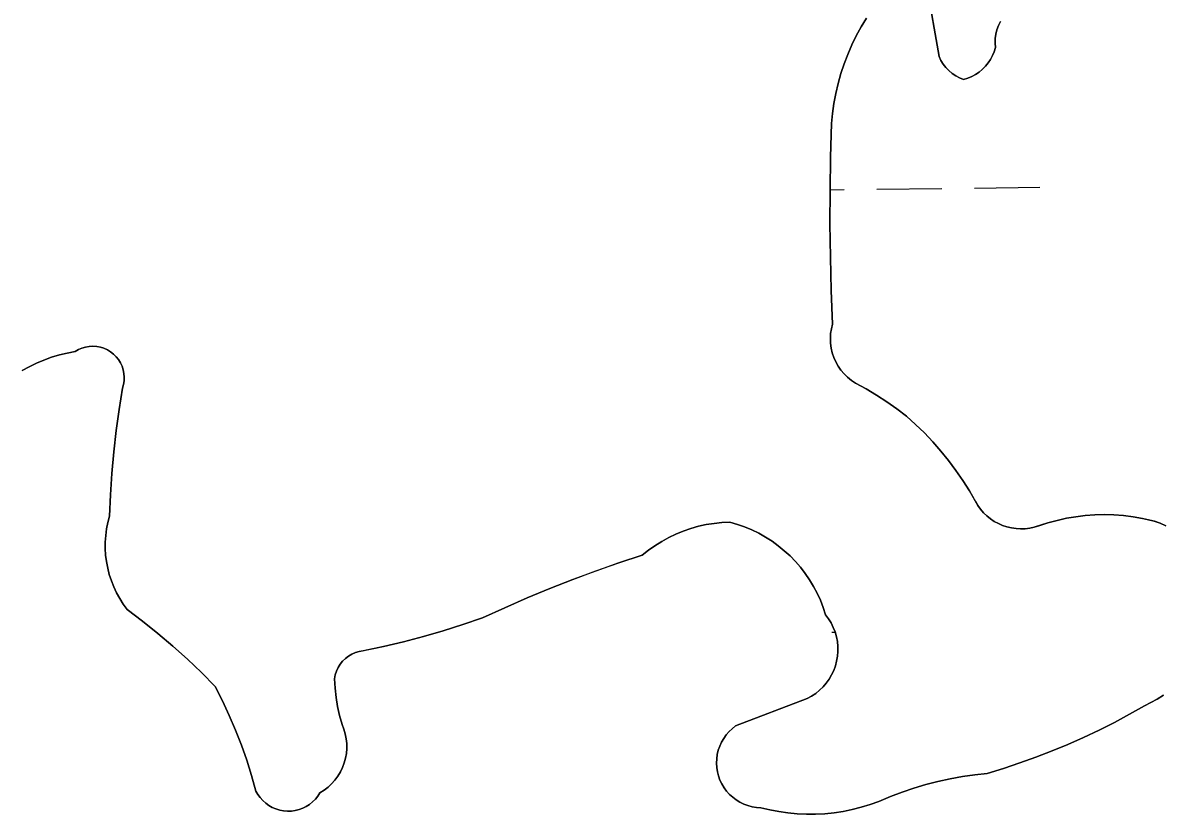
# Model space of a CAD drawing. Extents: x 3684037 to 3722149, y 433263 to 459021.
# Drawn here: x 3710071 to 3710631, y 454260 to 454649 of the extents above; entities that cross this region are included whole.
import ezdxf

# ---------------------------------------------------------------- set-up
doc = ezdxf.new("R2010")
doc.units = 0
doc.layers.add('V-TOPO-SHOR', color=7, linetype='Continuous')
doc.layers.add('V-WETL-SWMP', color=7, linetype='Continuous')

msp = doc.modelspace()

# ---------------------------------------------------------------- linework, layer by layer
at = {"layer": 'V-TOPO-SHOR'}
for points in [[(3710551.23, 454649.35), (3710550.24, 454647.37), (3710549.47, 454645.31), (3710548.93, 454643.17), (3710548.61, 454640.98), (3710548.54, 454638.78), (3710548.7, 454636.58), (3710548.08, 454634.57), (3710547.27, 454632.63), (3710546.28, 454630.77), (3710545.11, 454629.02), (3710543.78, 454627.39), (3710542.3, 454625.9), (3710540.68, 454624.56), (3710538.93, 454623.38), (3710537.08, 454622.38), (3710535.15, 454621.56), (3710533.14, 454620.93), (3710531.16, 454621.71), (3710529.28, 454622.7), (3710527.51, 454623.88), (3710525.88, 454625.25), (3710524.4, 454626.78), (3710523.09, 454628.45), (3710521.97, 454630.26), (3710521.05, 454632.18), (3710515.01, 454666.78)], [(3710485.39, 454651.07), (3710482.81, 454646.78), (3710480.43, 454642.37), (3710478.24, 454637.86), (3710476.26, 454633.26), (3710474.48, 454628.57), (3710472.92, 454623.82), (3710471.56, 454618.99), (3710470.43, 454614.11), (3710469.5, 454609.19), (3710468.8, 454604.23), (3710468.32, 454599.24), (3710467.83, 454582.85), (3710467.56, 454566.45), (3710467.53, 454550.05), (3710467.72, 454533.65), (3710468.14, 454517.26), (3710468.79, 454500.87), (3710468.21, 454498.55), (3710467.85, 454496.18), (3710467.72, 454493.8), (3710467.81, 454491.41), (3710468.13, 454489.04), (3710468.67, 454486.71), (3710469.43, 454484.44), (3710470.4, 454482.26), (3710471.57, 454480.17), (3710472.93, 454478.21), (3710474.47, 454476.38), (3710476.18, 454474.71), (3710478.04, 454473.21)], [(3710112.09, 454397.06), (3710112.5, 454400.25), (3710113.1, 454403.42), (3710113.91, 454406.53), (3710114.41, 454417.05), (3710115.14, 454427.56), (3710116.1, 454438.05), (3710117.28, 454448.52), (3710118.7, 454458.95), (3710120.34, 454469.36), (3710120.85, 454471.13), (3710121.14, 454472.94), (3710121.21, 454474.78), (3710121.07, 454476.62), (3710120.71, 454478.42), (3710120.14, 454480.17), (3710119.37, 454481.84), (3710118.4, 454483.4), (3710117.25, 454484.84), (3710115.94, 454486.14), (3710114.49, 454487.26), (3710112.91, 454488.21), (3710111.24, 454488.97), (3710109.48, 454489.52), (3710107.67, 454489.86), (3710105.83, 454489.98), (3710104, 454489.88), (3710102.18, 454489.56), (3710100.42, 454489.03), (3710098.73, 454488.3), (3710097.15, 454487.37), (3710093.23, 454486.63), (3710089.35, 454485.68), (3710085.54, 454484.54), (3710081.78, 454483.19), (3710078.11, 454481.64), (3710074.52, 454479.91), (3710071.03, 454477.98)], [(3710478.04, 454473.21), (3710480.03, 454471.88), (3710485.27, 454468.98), (3710490.4, 454465.9), (3710495.42, 454462.64), (3710500.33, 454459.22), (3710505.13, 454455.63), (3710509.59, 454451.6), (3710513.9, 454447.4), (3710518.03, 454443.03), (3710521.98, 454438.5), (3710525.76, 454433.82), (3710529.34, 454428.99), (3710532.74, 454424.03), (3710535.93, 454418.93), (3710538.92, 454413.71), (3710540.08, 454411.77), (3710541.41, 454409.93), (3710542.9, 454408.22), (3710544.53, 454406.65), (3710546.29, 454405.23), (3710548.17, 454403.97), (3710550.16, 454402.88), (3710552.24, 454401.98), (3710554.39, 454401.26), (3710556.59, 454400.73), (3710558.83, 454400.4), (3710561.09, 454400.27), (3710563.36, 454400.35), (3710565.61, 454400.62), (3710567.82, 454401.09), (3710569.99, 454401.75), (3710574.45, 454403.22), (3710578.97, 454404.46), (3710583.56, 454405.48), (3710588.18, 454406.28), (3710592.84, 454406.84), (3710597.53, 454407.18), (3710602.22, 454407.28), (3710606.91, 454407.16), (3710611.59, 454406.8), (3710616.25, 454406.21), (3710620.87, 454405.4), (3710623.82, 454404.81), (3710626.71, 454404.02), (3710629.55, 454403.04), (3710632.32, 454401.86)], [(3710526.47, 454277.6), (3710520.49, 454276.27), (3710514.56, 454274.73), (3710508.69, 454272.99), (3710502.89, 454271.03), (3710497.16, 454268.86), (3710491.51, 454266.49), (3710487.24, 454264.96), (3710482.9, 454263.63), (3710478.49, 454262.51), (3710474.04, 454261.61), (3710469.55, 454260.93), (3710465.04, 454260.47), (3710460.5, 454260.23), (3710455.96, 454260.21), (3710451.43, 454260.41), (3710446.91, 454260.83), (3710442.41, 454261.47), (3710437.95, 454262.33), (3710433.54, 454263.41), (3710431.41, 454263.55), (3710429.31, 454263.89), (3710427.25, 454264.44), (3710425.25, 454265.18), (3710423.33, 454266.11), (3710421.51, 454267.22), (3710419.81, 454268.5), (3710418.24, 454269.94), (3710416.82, 454271.52), (3710415.55, 454273.24), (3710414.46, 454275.07), (3710413.54, 454277), (3710412.82, 454279), (3710412.3, 454281.07), (3710411.97, 454283.17), (3710411.85, 454285.3), (3710411.94, 454287.43), (3710412.24, 454289.54), (3710412.73, 454291.61), (3710413.42, 454293.63), (3710414.31, 454295.57), (3710415.38, 454297.41), (3710416.62, 454299.15), (3710418.02, 454300.75), (3710419.57, 454302.21), (3710421.25, 454303.52), (3710456.41, 454317.05), (3710458.53, 454318.21), (3710460.53, 454319.55), (3710462.4, 454321.07), (3710464.14, 454322.75), (3710465.71, 454324.58), (3710467.11, 454326.54), (3710468.33, 454328.62), (3710469.36, 454330.8), (3710470.19, 454333.06), (3710470.81, 454335.4), (3710471.22, 454337.77), (3710471.42, 454340.17), (3710471.4, 454342.59), (3710471.16, 454344.99), (3710470.71, 454347.35), (3710470.04, 454349.67), (3710469.18, 454351.92), (3710468.11, 454354.09), (3710466.85, 454356.15), (3710465.42, 454358.09), (3710464.25, 454361.7), (3710462.87, 454365.24), (3710461.29, 454368.69), (3710459.51, 454372.05), (3710457.55, 454375.3), (3710455.4, 454378.43), (3710453.07, 454381.44), (3710450.58, 454384.31), (3710447.93, 454387.03), (3710445.12, 454389.59), (3710442.18, 454391.99), (3710439.1, 454394.22), (3710435.9, 454396.26), (3710432.59, 454398.12), (3710429.17, 454399.79), (3710425.67, 454401.26), (3710422.08, 454402.52), (3710418.44, 454403.58), (3710414.53, 454403.41), (3710410.64, 454403.01), (3710406.78, 454402.4), (3710402.97, 454401.55), (3710399.21, 454400.49), (3710395.51, 454399.21), (3710391.9, 454397.73), (3710388.38, 454396.03), (3710384.96, 454394.14), (3710381.66, 454392.04), (3710378.48, 454389.77)], [(3710378.48, 454389.77), (3710375.44, 454387.31), (3710364, 454383.57), (3710352.62, 454379.61), (3710341.33, 454375.44), (3710330.12, 454371.04), (3710319, 454366.43), (3710307.97, 454361.6), (3710297.04, 454356.57), (3710287.44, 454353.29), (3710277.77, 454350.26), (3710268.03, 454347.46), (3710258.22, 454344.89), (3710248.36, 454342.57), (3710238.44, 454340.48), (3710236.53, 454340.15), (3710234.68, 454339.6), (3710232.91, 454338.83), (3710231.25, 454337.85), (3710229.71, 454336.68), (3710228.33, 454335.33), (3710227.12, 454333.82), (3710226.1, 454332.18), (3710225.29, 454330.43), (3710224.69, 454328.59), (3710224.32, 454326.7), (3710224.64, 454322.14), (3710225.18, 454317.59), (3710225.93, 454313.08), (3710226.89, 454308.61), (3710228.07, 454304.19), (3710228.96, 454301.95), (3710229.65, 454299.64), (3710230.12, 454297.28), (3710230.36, 454294.88), (3710230.39, 454292.47), (3710230.19, 454290.07), (3710229.78, 454287.7), (3710229.14, 454285.37), (3710228.29, 454283.12), (3710227.25, 454280.95), (3710226, 454278.89), (3710224.57, 454276.95), (3710222.96, 454275.15), (3710221.2, 454273.51), (3710219.3, 454272.03), (3710217.26, 454270.74), (3710216.22, 454269.12), (3710215.01, 454267.62), (3710213.65, 454266.26), (3710212.15, 454265.06), (3710210.52, 454264.02), (3710208.8, 454263.17), (3710206.99, 454262.5), (3710205.12, 454262.04), (3710203.21, 454261.78), (3710201.29, 454261.73), (3710199.37, 454261.88), (3710197.48, 454262.24), (3710195.63, 454262.81), (3710193.86, 454263.57), (3710192.19, 454264.52), (3710190.62, 454265.64), (3710189.19, 454266.92), (3710187.9, 454268.35), (3710186.77, 454269.92), (3710185.82, 454271.59), (3710183.68, 454279.18), (3710181.3, 454286.69), (3710178.68, 454294.13), (3710175.83, 454301.47), (3710172.74, 454308.72), (3710169.42, 454315.87), (3710165.87, 454322.91), (3710159.1, 454329.72), (3710152.16, 454336.34), (3710145.02, 454342.77), (3710137.71, 454348.98), (3710130.23, 454354.99), (3710122.58, 454360.79), (3710120.69, 454363.4), (3710118.97, 454366.12), (3710117.42, 454368.95), (3710116.05, 454371.87), (3710114.87, 454374.86), (3710113.88, 454377.93), (3710113.08, 454381.05), (3710112.48, 454384.21), (3710112.08, 454387.41), (3710111.89, 454390.62), (3710111.89, 454393.84), (3710112.09, 454397.06)], [(3710631.16, 454318.68), (3710628.18, 454316.74), (3710625.08, 454314.98), (3710621.89, 454313.4), (3710614.56, 454309.25), (3710607.13, 454305.28), (3710599.6, 454301.49), (3710591.99, 454297.89), (3710584.29, 454294.47), (3710576.5, 454291.25), (3710568.64, 454288.21), (3710560.71, 454285.37), (3710552.71, 454282.73), (3710544.64, 454280.28), (3710538.56, 454279.6), (3710532.5, 454278.71), (3710526.47, 454277.6)]]:
    msp.add_lwpolyline(points, dxfattribs=at)
at = {"layer": 'V-WETL-SWMP'}
for p, q in [((3710467.57, 454566.79), (3710474.51, 454566.87)), ((3710490.51, 454567.06), (3710522.5, 454567.43)), ((3710538.5, 454567.62), (3710570.5, 454567.99)), ((3710468.44, 454349.54), (3710470.08, 454349.56))]:
    msp.add_line(p, q, dxfattribs=at)
for points in [[(3710515.01, 454666.78), (3710521.05, 454632.18), (3710521.97, 454630.26), (3710523.09, 454628.45), (3710524.4, 454626.78), (3710525.88, 454625.25), (3710527.51, 454623.88), (3710529.28, 454622.7), (3710531.16, 454621.71), (3710533.14, 454620.93), (3710535.15, 454621.56), (3710537.08, 454622.38), (3710538.93, 454623.38), (3710540.68, 454624.56), (3710542.3, 454625.9), (3710543.78, 454627.39), (3710545.11, 454629.02), (3710546.28, 454630.77), (3710547.27, 454632.63), (3710548.08, 454634.57), (3710548.7, 454636.58), (3710548.54, 454638.78), (3710548.61, 454640.99), (3710548.93, 454643.17), (3710549.47, 454645.31), (3710550.24, 454647.37), (3710551.23, 454649.34)], [(3710468.14, 454517.26), (3710467.72, 454533.65), (3710467.53, 454550.05), (3710467.56, 454566.45), (3710467.83, 454582.85), (3710468.32, 454599.24), (3710468.8, 454604.23), (3710469.5, 454609.19), (3710470.43, 454614.11), (3710471.56, 454618.99), (3710472.92, 454623.82), (3710474.48, 454628.58), (3710476.26, 454633.26), (3710478.24, 454637.86), (3710480.43, 454642.37), (3710482.81, 454646.78), (3710485.39, 454651.07)], [(3710632.32, 454401.86), (3710629.55, 454403.04), (3710626.72, 454404.02), (3710623.82, 454404.81), (3710620.87, 454405.4), (3710616.25, 454406.21), (3710611.59, 454406.8), (3710606.91, 454407.16), (3710602.22, 454407.28), (3710597.53, 454407.18), (3710592.84, 454406.84), (3710588.18, 454406.28), (3710583.56, 454405.48), (3710578.98, 454404.46), (3710574.45, 454403.22), (3710567.82, 454401.09), (3710565.61, 454400.62), (3710563.36, 454400.35), (3710561.09, 454400.27), (3710558.83, 454400.4), (3710556.59, 454400.73), (3710554.39, 454401.26), (3710552.24, 454401.98), (3710550.16, 454402.88), (3710548.17, 454403.97), (3710546.29, 454405.23), (3710544.53, 454406.65), (3710542.9, 454408.22), (3710541.41, 454409.93), (3710540.08, 454411.77), (3710535.93, 454418.93), (3710532.74, 454424.03), (3710529.34, 454428.99), (3710525.76, 454433.82), (3710521.98, 454438.5), (3710518.03, 454443.03), (3710513.89, 454447.4), (3710509.59, 454451.6), (3710505.13, 454455.63), (3710500.33, 454459.22), (3710495.42, 454462.64), (3710490.4, 454465.9), (3710485.27, 454468.98), (3710480.03, 454471.88), (3710478.04, 454473.21), (3710476.18, 454474.71), (3710474.47, 454476.38), (3710472.93, 454478.21), (3710471.57, 454480.17), (3710470.4, 454482.26), (3710469.43, 454484.44), (3710468.67, 454486.71), (3710468.13, 454489.04), (3710467.81, 454491.41), (3710467.72, 454493.8), (3710467.85, 454496.18), (3710468.21, 454498.55), (3710468.79, 454500.87), (3710468.14, 454517.26)], [(3710071.03, 454477.98), (3710074.52, 454479.91), (3710078.11, 454481.64), (3710081.78, 454483.19), (3710085.54, 454484.54), (3710089.35, 454485.68), (3710093.23, 454486.63), (3710097.15, 454487.37), (3710098.73, 454488.3), (3710100.42, 454489.03), (3710102.18, 454489.56), (3710104, 454489.88), (3710105.83, 454489.98), (3710107.67, 454489.86), (3710109.48, 454489.52), (3710111.23, 454488.97), (3710112.91, 454488.21), (3710114.49, 454487.27), (3710115.94, 454486.14), (3710117.25, 454484.84), (3710118.4, 454483.4), (3710119.37, 454481.84), (3710120.14, 454480.17), (3710120.71, 454478.42), (3710121.07, 454476.62), (3710121.21, 454474.78), (3710121.14, 454472.94), (3710120.85, 454471.13), (3710120.34, 454469.36), (3710118.7, 454458.95), (3710117.28, 454448.52), (3710116.1, 454438.05), (3710115.14, 454427.56), (3710114.41, 454417.05), (3710113.91, 454406.54), (3710113.1, 454403.42), (3710112.5, 454400.25), (3710112.09, 454397.06), (3710111.89, 454393.84), (3710111.88, 454390.62), (3710112.08, 454387.41), (3710112.48, 454384.21), (3710113.08, 454381.05), (3710113.88, 454377.93), (3710114.87, 454374.86), (3710116.05, 454371.86), (3710117.42, 454368.95), (3710118.97, 454366.12), (3710120.69, 454363.4), (3710122.58, 454360.79), (3710130.23, 454354.99), (3710137.71, 454348.98), (3710145.02, 454342.77), (3710152.16, 454336.34), (3710159.11, 454329.72), (3710165.87, 454322.91), (3710169.42, 454315.87), (3710172.74, 454308.72), (3710175.83, 454301.47), (3710178.68, 454294.13), (3710181.3, 454286.69), (3710183.68, 454279.18), (3710185.82, 454271.59), (3710186.77, 454269.92), (3710187.9, 454268.36), (3710189.19, 454266.92), (3710190.62, 454265.64), (3710192.19, 454264.52), (3710193.86, 454263.57), (3710195.63, 454262.81), (3710197.48, 454262.24), (3710199.37, 454261.88)], [(3710378.48, 454389.77), (3710381.66, 454392.04), (3710384.96, 454394.14), (3710388.38, 454396.03), (3710391.9, 454397.73), (3710395.51, 454399.22), (3710399.21, 454400.49), (3710402.97, 454401.55), (3710406.78, 454402.4), (3710410.64, 454403.01), (3710414.53, 454403.41), (3710418.44, 454403.58), (3710422.09, 454402.52), (3710425.67, 454401.26), (3710429.17, 454399.79), (3710432.59, 454398.12), (3710435.9, 454396.26), (3710439.1, 454394.22), (3710442.18, 454391.99), (3710445.13, 454389.59), (3710447.93, 454387.03), (3710450.58, 454384.31), (3710453.07, 454381.44), (3710455.4, 454378.44), (3710457.55, 454375.3), (3710459.51, 454372.05), (3710461.29, 454368.69), (3710462.87, 454365.24), (3710464.25, 454361.7), (3710465.42, 454358.08), (3710466.85, 454356.15), (3710468.11, 454354.09), (3710469.18, 454351.92), (3710470.04, 454349.67), (3710470.71, 454347.35), (3710471.16, 454344.99), (3710471.4, 454342.59), (3710471.42, 454340.17), (3710471.22, 454337.77), (3710470.81, 454335.39), (3710470.19, 454333.06), (3710469.36, 454330.8), (3710468.33, 454328.62), (3710467.11, 454326.54), (3710465.71, 454324.58), (3710464.14, 454322.75), (3710462.41, 454321.07), (3710460.53, 454319.55), (3710458.53, 454318.21), (3710456.41, 454317.05), (3710421.25, 454303.52), (3710419.57, 454302.21), (3710418.02, 454300.75), (3710416.62, 454299.15), (3710415.38, 454297.41), (3710414.31, 454295.57), (3710413.42, 454293.63), (3710412.73, 454291.61), (3710412.24, 454289.54), (3710411.94, 454287.43), (3710411.86, 454285.3), (3710411.97, 454283.17), (3710412.3, 454281.07), (3710412.82, 454279), (3710413.54, 454276.99), (3710414.46, 454275.07), (3710415.55, 454273.24), (3710416.81, 454271.52), (3710418.24, 454269.94), (3710419.81, 454268.5), (3710421.51, 454267.22), (3710423.33, 454266.11), (3710425.25, 454265.18), (3710427.25, 454264.43), (3710429.31, 454263.89), (3710431.41, 454263.55), (3710433.54, 454263.41), (3710437.95, 454262.33), (3710442.41, 454261.47), (3710446.9, 454260.83), (3710451.43, 454260.41), (3710455.96, 454260.21), (3710460.5, 454260.23), (3710465.04, 454260.47), (3710469.55, 454260.93), (3710474.04, 454261.61), (3710478.49, 454262.51), (3710482.9, 454263.63), (3710487.24, 454264.96), (3710491.51, 454266.49), (3710497.16, 454268.86), (3710502.89, 454271.03), (3710508.69, 454272.98), (3710514.56, 454274.73), (3710520.49, 454276.27), (3710526.47, 454277.6), (3710532.5, 454278.71), (3710538.56, 454279.6), (3710544.64, 454280.28), (3710552.71, 454282.73), (3710560.71, 454285.37)], [(3710199.37, 454261.88), (3710201.29, 454261.73), (3710203.21, 454261.78), (3710205.12, 454262.04), (3710206.99, 454262.5), (3710208.8, 454263.17), (3710210.52, 454264.02), (3710212.15, 454265.06), (3710213.65, 454266.26), (3710215.01, 454267.62), (3710216.22, 454269.12), (3710217.26, 454270.74), (3710219.3, 454272.03), (3710221.2, 454273.51), (3710222.96, 454275.15), (3710224.57, 454276.95), (3710226, 454278.89), (3710227.25, 454280.95), (3710228.3, 454283.12), (3710229.14, 454285.37), (3710229.78, 454287.7), (3710230.19, 454290.07), (3710230.39, 454292.47), (3710230.36, 454294.88), (3710230.12, 454297.28), (3710229.65, 454299.64), (3710228.96, 454301.95), (3710228.07, 454304.19), (3710226.89, 454308.61), (3710225.93, 454313.08), (3710225.18, 454317.59), (3710224.64, 454322.14), (3710224.32, 454326.7), (3710224.69, 454328.59), (3710225.29, 454330.43), (3710226.1, 454332.18), (3710227.12, 454333.82), (3710228.33, 454335.33), (3710229.71, 454336.68), (3710231.25, 454337.85), (3710232.91, 454338.83), (3710234.68, 454339.6), (3710236.53, 454340.16), (3710248.36, 454342.57), (3710258.22, 454344.89), (3710268.03, 454347.46), (3710277.77, 454350.26), (3710287.44, 454353.29), (3710297.04, 454356.56), (3710307.97, 454361.6), (3710319, 454366.43), (3710330.12, 454371.04), (3710341.33, 454375.44), (3710352.62, 454379.62), (3710364, 454383.57), (3710375.44, 454387.31), (3710378.48, 454389.77)], [(3710560.71, 454285.37), (3710568.64, 454288.21), (3710576.5, 454291.25), (3710584.28, 454294.47), (3710591.99, 454297.89), (3710599.6, 454301.49), (3710607.13, 454305.28), (3710614.56, 454309.25), (3710621.89, 454313.4), (3710625.08, 454314.98), (3710628.18, 454316.74), (3710631.16, 454318.68)]]:
    msp.add_lwpolyline(points, dxfattribs=at)

doc.saveas('drawing.dxf')
